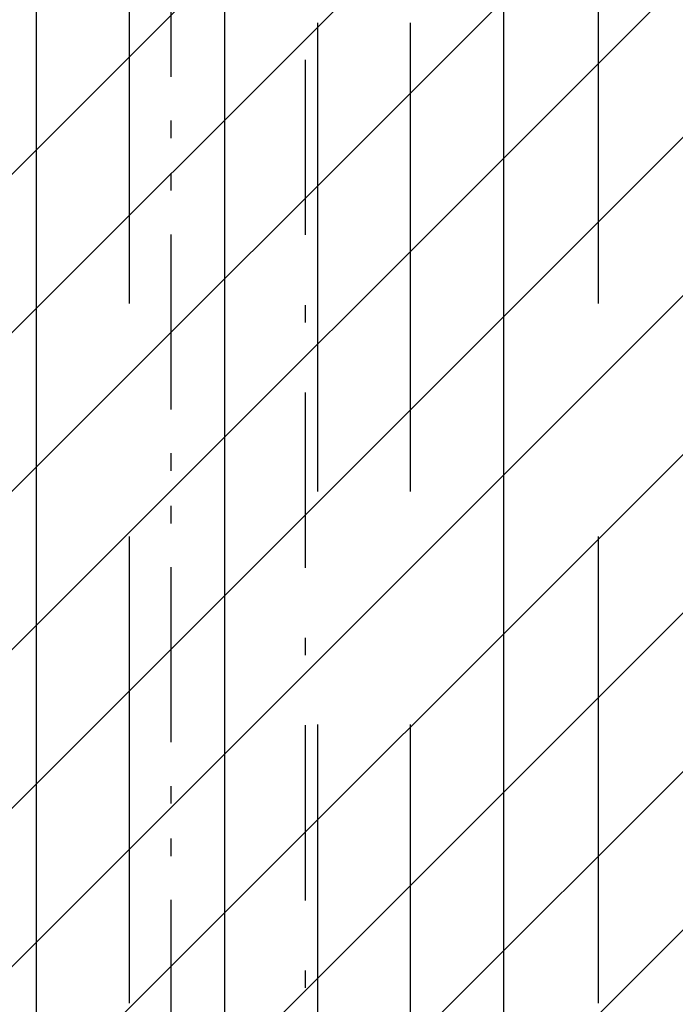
# Model space of a CAD drawing. Extents: x 997 to 109698, y 921 to 94021.
# Tile 430 of 656: x 21374 to 22777, y 39511 to 41620. Entities that reach past the tile are written whole.
import ezdxf

# ---------------------------------------------------------------- set-up
doc = ezdxf.new("R2010")
doc.units = 0
doc.header["$MEASUREMENT"] = 0
for name, color, linetype in [('12', 7, 'CONTINUOUS'), ('28', 7, 'CONTINUOUS'), ('40', 7, 'CONTINUOUS')]:
    doc.layers.add(name, color=color, linetype=linetype)

msp = doc.modelspace()

# ---------------------------------------------------------------- linework, layer by layer
at = {"layer": '12', "color": 5}
for p, q in [((21409.630503, 42459.563401), (21409.630503, 41460.563401)), ((21812.630503, 42061.563401), (21812.630503, 41062.563401)), ((22409.630503, 42061.563401), (22409.630503, 41062.563401)), ((21409.630503, 41460.563401), (21409.630503, 40461.563401)), ((21812.630503, 41062.563401), (21812.630503, 40059.563401)), ((22409.630503, 41062.563401), (22409.630503, 40059.563401)), ((21409.630503, 40461.563401), (21409.630503, 39462.563401)), ((21812.630503, 40059.563401), (21812.630503, 39060.563401)), ((22409.630503, 40059.563401), (22409.630503, 39060.563401))]:
    msp.add_line(p, q, dxfattribs=at)
at = {"layer": '12', "color": 1}
for p, q in [((21608.630503, 42010.563401), (21608.630503, 41011.563401)), ((22612.630503, 42010.563401), (22612.630503, 41011.563401)), ((22011.630503, 41612.563401), (22011.630503, 40609.563401)), ((22210.630503, 40609.563401), (22210.630503, 41612.563401)), ((21608.630503, 40512.563401), (21608.630503, 39513.563401)), ((22612.630503, 40512.563401), (22612.630503, 39513.563401)), ((22011.630503, 40110.563401), (22011.630503, 39110.563401)), ((22210.630503, 39110.563401), (22210.630503, 40110.563401))]:
    msp.add_line(p, q, dxfattribs=at)
at = {"layer": '28', "color": 2}
for p, q in [((15439.727142, 35370.953237), (36822.636205, 56753.8623)), ((15779.138397, 35370.953237), (36822.636205, 56414.451046)), ((16118.549652, 35370.953237), (36822.636205, 56075.039791)), ((16457.960907, 35370.953237), (36822.636205, 55735.628536)), ((16797.372162, 35370.953237), (36822.636205, 55396.217281)), ((17136.783417, 35370.953237), (36822.636205, 55056.806026)), ((17476.194672, 35370.953237), (36822.636205, 54717.394771)), ((17815.605927, 35370.953237), (36822.636205, 54377.983516)), ((18155.017182, 35370.953237), (36822.636205, 54038.572261)), ((18494.428437, 35370.953237), (36822.636205, 53699.161006))]:
    msp.add_line(p, q, dxfattribs=at)
at = {"layer": '28', "color": 4}
for p, q in [((21985.630503, 41158.563401), (21985.630503, 41533.563401)), ((21985.630503, 40446.063401), (21985.630503, 40821.063401)), ((21985.630503, 39733.563401), (21985.630503, 40108.563401))]:
    msp.add_line(p, q, dxfattribs=at)
at = {"layer": '28', "color": 4, "linetype": 'Continuous'}
for p, q in [((21985.630503, 40971.063401), (21985.630503, 41008.563401)), ((21985.630503, 40258.563401), (21985.630503, 40296.063401)), ((21985.630503, 39546.063401), (21985.630503, 39583.563401))]:
    msp.add_line(p, q, dxfattribs=at)
at = {"layer": '40', "color": 8, "linetype": 'Continuous'}
for p, q in [((21697.636205, 41872.204238), (21697.636205, 41497.204238)), ((21697.636205, 41403.454238), (21697.636205, 41365.954238)), ((21697.636205, 41290.954238), (21697.636205, 41253.454238)), ((21697.636205, 41159.704238), (21697.636205, 40784.704238)), ((21697.636205, 40690.954238), (21697.636205, 40653.454238)), ((21697.636205, 40578.454238), (21697.636205, 40540.954238)), ((21697.636205, 40447.204238), (21697.636205, 40072.204238)), ((21697.636205, 39978.454238), (21697.636205, 39940.954238)), ((21697.636205, 39865.954238), (21697.636205, 39828.454238)), ((21697.636205, 39734.704238), (21697.636205, 39359.704238))]:
    msp.add_line(p, q, dxfattribs=at)

doc.saveas('drawing.dxf')
